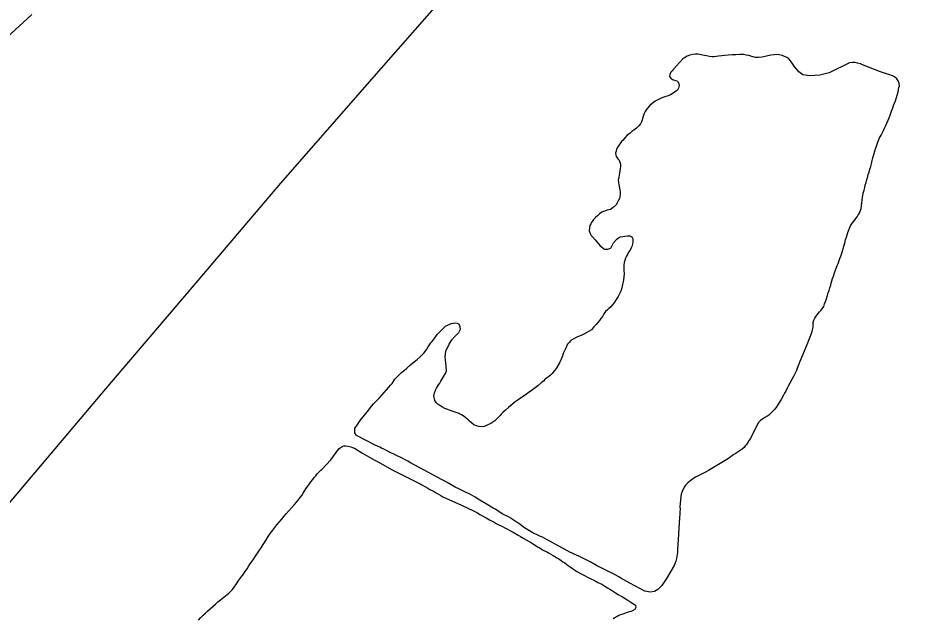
# Model space of a CAD drawing. Extents: x 3172297 to 3210190, y 958463 to 983887.
# Drawn here: x 3206379 to 3207791, y 974474 to 975416 of the extents above; entities that cross this region are included whole.
import ezdxf

# ---------------------------------------------------------------- set-up
doc = ezdxf.new("R2010")
doc.units = 0
doc.layers.add('V-ROAD-CNTR', color=7, linetype='Continuous')
doc.layers.add('V-TOPO-SHOR', color=7, linetype='Continuous')

msp = doc.modelspace()

# ---------------------------------------------------------------- linework, layer by layer
at = {"layer": 'V-ROAD-CNTR'}
msp.add_lwpolyline([(3206315, 974595.5), (3206366.4, 974655.3), (3206516.8, 974833.9), (3206653.2, 974993.4), (3206791.8, 975156.7), (3206949.5, 975337.1), (3207074.1, 975479.5), (3207159.5, 975585.2), (3207261.2, 975708.8), (3207375.3, 975853.3), (3207479.8, 975986.8), (3207583, 976110.4), (3207619.4, 976154.2), (3207641.8, 976185.4), (3207655.9, 976207.9), (3207670.5, 976233.9), (3207681.5, 976256.6), (3207689.6, 976276.9), (3207711.1, 976342.8), (3207737.4, 976427), (3207745.6, 976453.1), (3207761.7, 976498.3), (3207790.6, 976564.6)], dxfattribs=at)
at = {"layer": 'V-TOPO-SHOR'}
for points in [[(3206327.5, 975354.5), (3206400.9, 975421.5)], [(3207705.2, 975342.4), (3207702, 975343.9), (3207697.4, 975345.4), (3207693.3, 975346), (3207688.9, 975346.2), (3207684.8, 975345.5), (3207652.9, 975329.8), (3207637.8, 975326.5), (3207622.1, 975325.3), (3207611.4, 975327), (3207604.9, 975331.6), (3207597.6, 975340.4), (3207594.6, 975345.3), (3207592.2, 975348.9), (3207589.1, 975352.2), (3207586.3, 975354.3), (3207582.7, 975355.8), (3207578.6, 975357.3), (3207574.3, 975358), (3207570.7, 975358.6), (3207566.5, 975358.4), (3207560.9, 975357.5), (3207554.3, 975356), (3207547.7, 975354.6), (3207542.1, 975353.9), (3207536.9, 975354.3), (3207531.2, 975355.7), (3207526.3, 975357.1), (3207522.4, 975357.9), (3207518, 975358.6), (3207512.6, 975358.7), (3207506.3, 975358.3), (3207500.1, 975358), (3207494.1, 975357.7), (3207488.4, 975357.3), (3207483.9, 975356.8), (3207478.9, 975356.1), (3207475, 975355.5), (3207471.5, 975355.1), (3207468.3, 975355.2), (3207465, 975355.7), (3207459.8, 975356.6), (3207454, 975357.9), (3207447, 975359.1), (3207442.9, 975359.3), (3207438.5, 975359), (3207434.1, 975357.9), (3207429.5, 975355.9), (3207425.4, 975353.6), (3207422.4, 975351.4), (3207417.5, 975346.3), (3207412.7, 975340.8), (3207408.8, 975336.5), (3207406, 975333.2), (3207403.9, 975330.8), (3207402.3, 975327.6), (3207401.9, 975324.3), (3207403.9, 975321.7), (3207406.9, 975319.4), (3207410, 975318.5), (3207413.6, 975317.4), (3207416, 975314.9), (3207417, 975310), (3207416.3, 975306.1), (3207414.3, 975303), (3207411.6, 975300.5), (3207407.5, 975297.8), (3207403.7, 975295.5), (3207399.8, 975293.7), (3207396.1, 975292.7), (3207391.6, 975291.3), (3207387.9, 975289.7), (3207383.8, 975287.6), (3207379.7, 975285.3), (3207374.6, 975281.9), (3207370.3, 975278), (3207366.8, 975274.2), (3207363.8, 975269.5), (3207361.8, 975265.2), (3207359.2, 975256.3), (3207358.2, 975253.2), (3207356.6, 975250), (3207353.8, 975246.6), (3207350.4, 975243.1), (3207346.2, 975240), (3207343, 975237.7), (3207339.6, 975234.9), (3207335.6, 975232), (3207331.8, 975228.1), (3207329.3, 975224.5), (3207326.7, 975221.9), (3207324.5, 975219.2), (3207322.7, 975216.8), (3207320.7, 975213.8), (3207318.9, 975210.2), (3207318.1, 975207), (3207317.3, 975204), (3207317.7, 975200.8), (3207318.7, 975197.9), (3207321, 975194.7), (3207323.1, 975192.6)], [(3207601.7, 974863.4), (3207607.1, 974877.1), (3207618.2, 974903.5), (3207621.9, 974913), (3207624.7, 974920.7), (3207626.1, 974924.1), (3207627.5, 974930.8), (3207627.5, 974934.7), (3207627.6, 974937.7), (3207628.5, 974941.4), (3207630.1, 974944.7), (3207632.2, 974947.7), (3207634.8, 974951.3), (3207637.5, 974954.6), (3207639.9, 974957.1), (3207644.2, 974963.2), (3207645.5, 974967), (3207646.9, 974970.8), (3207647.7, 974973.7), (3207648.9, 974977.3), (3207649.9, 974980.5), (3207651.3, 974984.7), (3207652.4, 974988.4), (3207653.7, 974992.1), (3207655.1, 974996.4), (3207656, 974999.7), (3207657.1, 975003.4), (3207658.1, 975007), (3207659.3, 975010.9), (3207660.9, 975015.8), (3207665.4, 975027.4), (3207666.9, 975030.8), (3207668, 975033.9), (3207669.6, 975038.3), (3207670.9, 975042), (3207672, 975045.1), (3207673.1, 975048.6), (3207675.6, 975057.9), (3207677, 975062.6), (3207678.5, 975068), (3207679.8, 975071.9), (3207680.7, 975075.5), (3207681.8, 975079.4), (3207685.6, 975088.6), (3207687, 975091.4), (3207689.1, 975094.2), (3207692.2, 975098.2), (3207694.6, 975101.1), (3207696.7, 975104.1), (3207698.4, 975106.9), (3207700.1, 975109.7), (3207701.4, 975112.5), (3207702.7, 975116.8), (3207703.2, 975121.1), (3207703.8, 975125.6), (3207704.5, 975130.2), (3207705.1, 975134.4), (3207706, 975140.8), (3207707.4, 975145.8), (3207708.5, 975150.1), (3207709.4, 975153.4), (3207710.6, 975157.6), (3207711.8, 975162.3), (3207712.8, 975165.2), (3207714.1, 975170.2), (3207715.4, 975173.9), (3207716.7, 975178.5), (3207717.9, 975182.8), (3207719.1, 975187.2), (3207720.3, 975192.3), (3207721.4, 975196.4), (3207723.4, 975203.3), (3207725.1, 975209.3), (3207731.3, 975227.1), (3207734.1, 975232.2), (3207736.2, 975236.5), (3207737.8, 975239.4), (3207739.7, 975243.2), (3207741.5, 975247.2), (3207743.4, 975251.1), (3207745.3, 975255.5), (3207746.7, 975259.2), (3207748.3, 975263.5), (3207749.5, 975266.8), (3207750.5, 975269.6), (3207752.5, 975274.8), (3207753.7, 975278.6), (3207756.7, 975285.9), (3207760.9, 975300.4), (3207761.5, 975303.6), (3207762.2, 975306.7), (3207762.9, 975309.7), (3207762.5, 975313.2), (3207760.8, 975317.5), (3207758.8, 975320.5), (3207755, 975323.6), (3207751.9, 975325.2), (3207746.1, 975327.5), (3207742.5, 975328.6), (3207733.3, 975331.4), (3207705.2, 975342.4)], [(3207323.1, 975192.6), (3207325.1, 975186.7), (3207325.1, 975182.8), (3207324.6, 975179.8), (3207324.1, 975176), (3207323.4, 975172.6), (3207322.7, 975169.5), (3207322.2, 975166.1), (3207321.6, 975161.3), (3207321.7, 975157.9), (3207322.4, 975154.7), (3207323.3, 975149.6), (3207324, 975145.8), (3207324.5, 975142.5), (3207324.4, 975138.7), (3207323.9, 975135.5), (3207323.2, 975132.6), (3207321.5, 975128.9), (3207320, 975125.9), (3207318.6, 975123.1), (3207313.3, 975118.4), (3207309.2, 975115.6), (3207304.2, 975114.2), (3207299.9, 975112.7), (3207295.8, 975111.1), (3207292.3, 975108.7), (3207289.2, 975106), (3207285.8, 975103), (3207282.8, 975099.8), (3207280.7, 975096.6), (3207278.4, 975093.1), (3207276.8, 975090), (3207276.1, 975086.6), (3207275.9, 975082.1), (3207277.3, 975077.8), (3207279, 975074.7), (3207281.1, 975072.3), (3207285.5, 975067.5), (3207293.3, 975058.1), (3207299.7, 975053), (3207305, 975053), (3207309.3, 975054.4), (3207310.4, 975055.5), (3207313.8, 975063.2), (3207319.3, 975068.9), (3207321.8, 975070.9), (3207324.8, 975072.2), (3207328.8, 975073.2), (3207332, 975073.6), (3207336.1, 975073.9), (3207339.6, 975074.1), (3207342.6, 975072.6), (3207344.2, 975069.5), (3207344.3, 975064.7), (3207343.9, 975061.3), (3207343.1, 975058.1), (3207342, 975055), (3207340, 975051.6), (3207337.8, 975048.5), (3207335.8, 975044.8), (3207334.4, 975042.1), (3207333.1, 975038.7), (3207332, 975035.5), (3207330.9, 975032.2), (3207330.3, 975027.9), (3207330.4, 975023.6), (3207330.5, 975019.5), (3207330.6, 975014.5), (3207330.2, 975009.5), (3207329.6, 975004.9), (3207329.2, 975001.6), (3207328.4, 974997.4), (3207327, 974992.6), (3207325.6, 974987.1), (3207321.6, 974978.7), (3207318.4, 974973.9), (3207315.8, 974969.8), (3207312.3, 974965.5), (3207309.6, 974962.6), (3207306.7, 974959.9), (3207304.4, 974957.9), (3207301.6, 974955.1), (3207299, 974951.4), (3207296.7, 974947.6), (3207294.2, 974944.2), (3207291.8, 974940.9), (3207289.2, 974937.9), (3207286.8, 974934.7), (3207283.2, 974930.9), (3207279.3, 974926.3), (3207276, 974924.2), (3207271.9, 974922.1), (3207267.6, 974919.5), (3207263.4, 974917.6), (3207257.6, 974915.2), (3207254.3, 974913.7), (3207250.6, 974912), (3207247.2, 974909.5), (3207244.2, 974906.7), (3207241.9, 974903.8), (3207240.1, 974900.2)], [(3207096.9, 974663.8), (3207093.1, 974666), (3207089.4, 974667.9), (3207086.1, 974669.5), (3207082.6, 974671.1), (3207078.7, 974673.1), (3207075.2, 974674.8), (3207071.3, 974676.5), (3207065.4, 974679.5), (3207059.1, 974683), (3207052.9, 974686.5), (3206995.1, 974717.7), (3206991, 974720.1), (3206986.9, 974722.2), (3206983, 974724.2), (3206961.5, 974734.7), (3206957.7, 974736.7), (3206953.5, 974738.9), (3206950, 974740.6), (3206947.3, 974742.1), (3206939.8, 974745.5), (3206910.3, 974760.5), (3206907.9, 974764.5), (3206907.7, 974769.2), (3206907.9, 974772.1), (3206910.3, 974775.2), (3206916.3, 974784.2), (3206928, 974798.4), (3206931.2, 974802.9), (3206933.9, 974806.3), (3206937.1, 974810.1), (3206944, 974816.9), (3206946.8, 974819.4), (3206961.5, 974836.4), (3206964, 974839.6), (3206966.3, 974842.3), (3206969.1, 974846.2), (3206970.9, 974848.7), (3206981.3, 974859.5), (3206985.8, 974863.3), (3206989.4, 974866.2), (3206992.9, 974869.3), (3206996.5, 974872.6), (3207001.1, 974876), (3207005.7, 974879.8), (3207010.4, 974883.9), (3207013.8, 974887.4), (3207016.1, 974889.9), (3207018.2, 974892.3), (3207020.8, 974896.2), (3207023.2, 974899.6), (3207027.4, 974905.8), (3207029.2, 974908.3), (3207031.8, 974911.7), (3207035, 974916.1), (3207037.3, 974919.2), (3207040.6, 974922.6), (3207042.5, 974924.5), (3207050.1, 974932), (3207059.1, 974936.6), (3207066.5, 974937.6), (3207070.9, 974936.5), (3207072.5, 974931.7), (3207073.1, 974926.8), (3207070.5, 974921.6)], [(3207240.1, 974900.2), (3207238.6, 974896.8), (3207237.2, 974893.6), (3207235.2, 974889), (3207233.9, 974885.8), (3207231.7, 974880.2), (3207229.2, 974874.4), (3207225.5, 974868.1), (3207223.9, 974865.5), (3207222, 974863.1), (3207217.6, 974858.1), (3207214.6, 974854.8), (3207212.2, 974852.6), (3207209, 974850.5), (3207206.3, 974848.2), (3207203.9, 974846), (3207201.4, 974844), (3207195.2, 974838.6), (3207190.8, 974835.3), (3207186.6, 974832.3), (3207181.6, 974828.6), (3207177.3, 974825.6), (3207173.5, 974823), (3207169.4, 974820.3), (3207164.1, 974816.5), (3207159.7, 974813.1), (3207156.3, 974810.6), (3207152.2, 974807.3), (3207149.1, 974804.6), (3207144.3, 974800.2), (3207140.2, 974796.4), (3207137.9, 974793.9), (3207135.9, 974791.7), (3207132.7, 974788.7), (3207130.3, 974786.2), (3207127.9, 974783.5), (3207121.6, 974779.1), (3207118, 974777.6), (3207114.5, 974776), (3207110.9, 974774.6), (3207107.7, 974774.2), (3207102.6, 974774.7), (3207099.1, 974775.5), (3207094.9, 974777.4), (3207091.3, 974780.3), (3207087.9, 974783.2), (3207085.7, 974785.3), (3207082.3, 974788.1), (3207079.3, 974790.5), (3207075.3, 974792.9), (3207071.5, 974794.9), (3207067.1, 974796.6), (3207063.6, 974797.7), (3207060.6, 974798.8), (3207056.6, 974800.2), (3207052.1, 974801.9), (3207049.3, 974803.1), (3207045.7, 974804.9), (3207042.9, 974806.5), (3207038.8, 974809.4), (3207035.6, 974812.1), (3207033.5, 974815.2), (3207031.8, 974822.9), (3207032.8, 974827.5), (3207034.3, 974831.7), (3207036.1, 974834.6), (3207037.7, 974837.6), (3207039.4, 974840.1), (3207041.2, 974842.6), (3207042.9, 974845.7), (3207047.8, 974853.4), (3207050.2, 974857.9), (3207051.6, 974862.1), (3207050.8, 974875.2), (3207049.7, 974883.3), (3207050.9, 974893.1), (3207055.8, 974903.8), (3207060.4, 974910.7), (3207065, 974916.1), (3207070.5, 974921.6)], [(3207601.7, 974863.4), (3207596.7, 974853.1), (3207588.3, 974837.7), (3207586.4, 974833.9), (3207584.4, 974830.2), (3207582.5, 974826.7), (3207581, 974824), (3207577.2, 974817.2), (3207570, 974805.7), (3207567.2, 974801.7), (3207565.1, 974799.5), (3207562.6, 974797), (3207560.1, 974794.5), (3207557.7, 974792.4), (3207554.6, 974790.4), (3207551.5, 974788.5), (3207548.4, 974786.5), (3207544.7, 974784.1), (3207541.8, 974781.1), (3207539.6, 974777.4), (3207529, 974755.7), (3207527.1, 974753), (3207524.8, 974749.3), (3207522.8, 974746.5), (3207521, 974744), (3207519, 974741.6), (3207515.9, 974738.9), (3207512.7, 974736.8), (3207505.1, 974731.9), (3207501.5, 974729.4), (3207498.8, 974727.4), (3207494.8, 974724.3), (3207463.2, 974705.7), (3207459.4, 974703.5), (3207445.9, 974696.6), (3207442.7, 974695), (3207438.8, 974692.5), (3207435.9, 974690.3), (3207433.3, 974688.2), (3207430.5, 974685.9), (3207427.1, 974682.3), (3207425.1, 974679.3), (3207421.6, 974672.7), (3207420.4, 974668.3), (3207419.5, 974664.5), (3207418.4, 974648.5), (3207418.5, 974645), (3207418.4, 974640.8), (3207418.2, 974636.9), (3207417.6, 974631.6), (3207414.7, 974580.4), (3207414.5, 974577.3), (3207413.9, 974573.8), (3207413.3, 974570.7), (3207412.7, 974567.2), (3207411.8, 974563.4), (3207409.5, 974556.1), (3207397.3, 974535.9), (3207389.8, 974525), (3207383.8, 974518.8), (3207378.3, 974515.4), (3207371.4, 974514.3), (3207363.2, 974516), (3207339.7, 974528.4), (3207325.7, 974536.6), (3207322.3, 974538.7), (3207313.1, 974543.7), (3207309.5, 974545.6), (3207287.2, 974556.6), (3207283, 974558.9), (3207280.1, 974560.5), (3207277.2, 974562.2), (3207267.1, 974567.1), (3207263.7, 974569), (3207259.8, 974570.8), (3207255.8, 974572.6), (3207252.2, 974574.3), (3207249.2, 974575.7), (3207245.3, 974577.5), (3207206.4, 974599), (3207202.6, 974600.7), (3207199.6, 974602.1), (3207196.1, 974603.2), (3207187.5, 974607.4), (3207174.1, 974615.7), (3207169.9, 974618.7), (3207166.9, 974621), (3207164.2, 974622.7), (3207161.1, 974624.9), (3207158.3, 974626.9), (3207155.7, 974628.8), (3207152.6, 974630.9), (3207149, 974632.8), (3207142.5, 974635.7), (3207139.2, 974637.6), (3207130.8, 974643.1), (3207128.1, 974644.8), (3207125.1, 974646.6), (3207113.1, 974653.9), (3207104.4, 974659.1), (3207096.9, 974663.8)], [(3206856.3, 974707.3), (3206870.2, 974722.4), (3206882.5, 974739.4), (3206885.1, 974741.2), (3206887.8, 974743), (3206890.7, 974744.2), (3206893.9, 974744.4), (3206897.1, 974743.9), (3206901.4, 974742.5), (3206904.2, 974741.5), (3206907.2, 974740.4), (3206911.4, 974737.9), (3206914.6, 974736), (3206919, 974733.3), (3206938.3, 974722.1), (3206948, 974717), (3206965.3, 974707.3), (3206988.3, 974695.5), (3206991.7, 974693.8), (3207010.4, 974684.6), (3207013.2, 974683.2), (3207018.8, 974679.7), (3207022.5, 974677.7), (3207025.9, 974675.9), (3207029.5, 974674.1), (3207032.2, 974672.6), (3207035.7, 974670.7), (3207039.4, 974668.6), (3207042.7, 974666.3), (3207045.9, 974664.4), (3207075.4, 974650.9), (3207094.4, 974642.2), (3207097.2, 974640.5), (3207100.3, 974638.8), (3207104.4, 974636.5), (3207114.2, 974631.1), (3207116.8, 974629.6), (3207119.5, 974628.1), (3207122.7, 974626.4), (3207126.5, 974624.4), (3207129.9, 974622.4), (3207133.9, 974620.3), (3207137.6, 974618.5), (3207153.1, 974610.5), (3207156.4, 974608.6), (3207164.3, 974603.8), (3207167.9, 974601.7), (3207170.7, 974600.1), (3207173.4, 974598.7), (3207185.2, 974591.8), (3207188.2, 974589.9), (3207190.9, 974588.1), (3207194.5, 974585.9), (3207197.3, 974584.4), (3207200.2, 974582.7), (3207203.8, 974580.5), (3207209.5, 974577.7), (3207212.2, 974576), (3207215.5, 974574.2), (3207219.4, 974572.1), (3207222, 974570.4), (3207225.1, 974568.5), (3207228, 974566.6), (3207231.7, 974564.2), (3207234.7, 974562.2), (3207237.5, 974560.4), (3207240, 974558.6), (3207242.8, 974556.6), (3207246.1, 974554.2), (3207249.7, 974551.5), (3207252.8, 974549.4), (3207256.3, 974547), (3207276.4, 974536.3), (3207279.5, 974535), (3207282.3, 974533.7), (3207286.1, 974531.7), (3207289.4, 974529.7), (3207292.3, 974528.5), (3207295.5, 974527), (3207298.9, 974524.9), (3207301.8, 974523.1), (3207304.8, 974521.2), (3207308.1, 974519.2), (3207310.9, 974517.4), (3207314, 974515.3), (3207317.2, 974513.4), (3207321.3, 974510.9), (3207324.9, 974508.8), (3207328.1, 974506.9), (3207332.3, 974504.4), (3207335.1, 974502.7), (3207337.9, 974501), (3207341.3, 974498.8), (3207345.2, 974496.3), (3207348.5, 974493.8), (3207349.2, 974490.6), (3207347.3, 974487.2), (3207344.1, 974485.3), (3207341.1, 974484.2), (3207337.2, 974482.9), (3207333.7, 974481.9)], [(3206775, 974606.6), (3206778.9, 974611.9), (3206782.3, 974616), (3206785.6, 974620.1), (3206789.1, 974624.5), (3206792.7, 974628.8), (3206796.4, 974633.4), (3206799.9, 974637.6), (3206804.4, 974642.4), (3206809.1, 974647.4), (3206813.2, 974651.9), (3206816.7, 974656.4), (3206820.1, 974660.4), (3206822.5, 974663.8), (3206824.5, 974666.4), (3206826.7, 974669.9), (3206828.5, 974672.4), (3206831.1, 974676.5), (3206833.8, 974680.5), (3206836.6, 974684.4), (3206839, 974687.7), (3206841.7, 974691.4), (3206844.1, 974694.4), (3206846.5, 974697.3), (3206849, 974700.4), (3206852.4, 974703.7), (3206854.7, 974705.9), (3206856.3, 974707.3)], [(3206662.3, 974470.7), (3206665.9, 974474.5), (3206669.8, 974478.4), (3206673.3, 974481.4), (3206676.4, 974484.4), (3206680.8, 974488.5), (3206684.8, 974492.2), (3206688.9, 974495.7), (3206692.8, 974499.1), (3206696.7, 974502.3), (3206704.7, 974508.6), (3206707.4, 974510.7), (3206710.2, 974513), (3206712.9, 974515.7), (3206715.7, 974518.8), (3206718.5, 974522.3), (3206722.3, 974527.5), (3206725.9, 974533.1), (3206728.9, 974537.4), (3206733, 974542.7), (3206735.7, 974547.1), (3206738.6, 974551.2), (3206741.6, 974555.7), (3206744.8, 974560.4), (3206748.4, 974565.4), (3206751.1, 974569.4), (3206754.2, 974574.3), (3206757.2, 974578.9), (3206760.6, 974583.9), (3206764.2, 974589.4), (3206768, 974595.7), (3206771.9, 974601.8), (3206775, 974606.6)], [(3207333.7, 974481.9), (3207328.6, 974480.1), (3207325.2, 974478.9), (3207322.3, 974477.9), (3207313.3, 974472.7)]]:
    msp.add_lwpolyline(points, dxfattribs=at)

doc.saveas('drawing.dxf')
